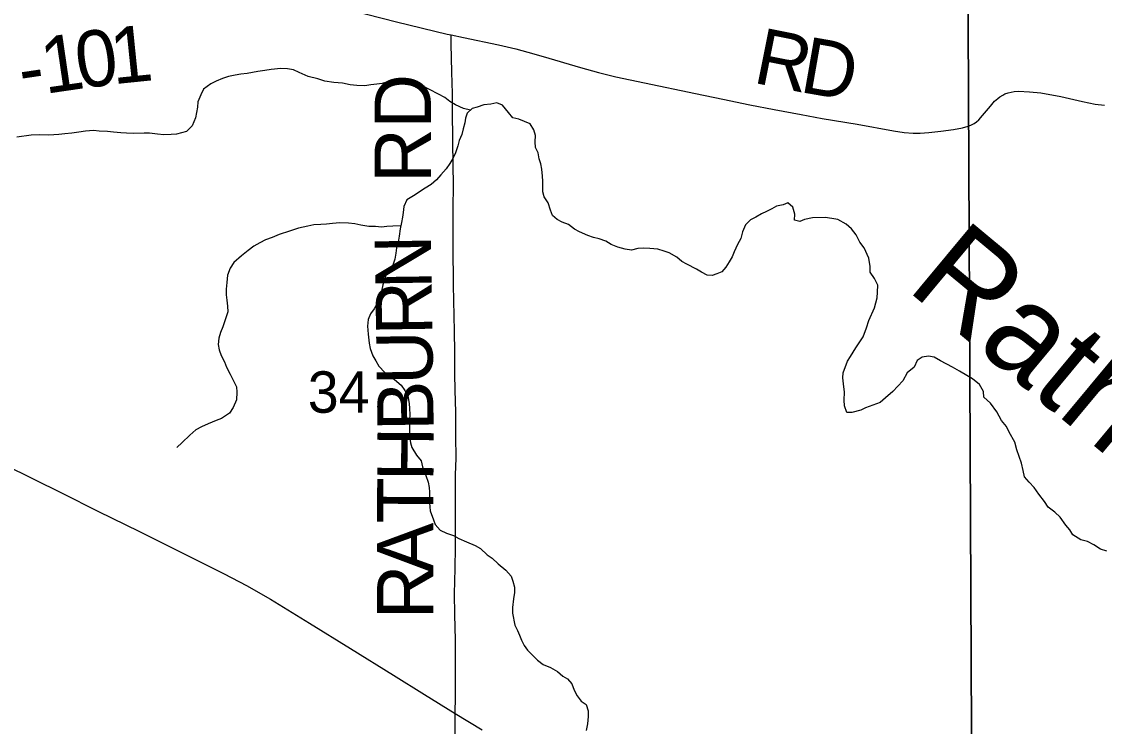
# Model space of a CAD drawing. Extents: x 1985906 to 2360102, y 891258 to 1222054.
# Drawn here: x 2092575 to 2098349, y 1026196 to 1029956 of the extents above; entities that cross this region are included whole.
import ezdxf

# ---------------------------------------------------------------- set-up
doc = ezdxf.new("R2010")
doc.units = 0
for name, color, linetype in [('GM_X_Minor_River', 7, 'Continuous'), ('GM_X_Minor_River_Text', 7, 'Continuous'), ('GM_X_Section', 7, 'Continuous'), ('GM_X_Section_Text', 7, 'Continuous'), ('GM_X_Township_Road', 7, 'Continuous'), ('GM_X_Township_Road_Text', 7, 'Continuous'), ('GM_X_US_Route', 7, 'Continuous')]:
    doc.layers.add(name, color=color, linetype=linetype)

msp = doc.modelspace()

# ---------------------------------------------------------------- linework, layer by layer
at = {"layer": 'GM_X_Minor_River'}
for points in [[(2094969.4, 1029483.7), (2094931.7, 1029491.4), (2094889.5, 1029511.3), (2094859.4, 1029529.2), (2094831.2, 1029551.2), (2094799.1, 1029569.1), (2094750.8, 1029593), (2094708.6, 1029614.9), (2094668.5, 1029632.7), (2094638.4, 1029640.6), (2094598.3, 1029642.5), (2094566.2, 1029640.3), (2094534.2, 1029636.2), (2094498.2, 1029625.9), (2094470.1, 1029621.8), (2094438.1, 1029617.6), (2094406.1, 1029613.5), (2094362, 1029615.3), (2094327.9, 1029619.1), (2094285.8, 1029627), (2094239.7, 1029630.8), (2094191.5, 1029638.6), (2094155.4, 1029650.5), (2094103.2, 1029662.3), (2094055, 1029684.1), (2094024.9, 1029698), (2093992.8, 1029703.9), (2093956.7, 1029705.8), (2093906.6, 1029699.5), (2093872.6, 1029695.3), (2093834.6, 1029689.2), (2093778.5, 1029678.9), (2093744.5, 1029674.7), (2093714.4, 1029670.5), (2093678.4, 1029662.3), (2093646.4, 1029652.2), (2093612.4, 1029637.9), (2093584.4, 1029623.8), (2093544.5, 1029595.5), (2093530.6, 1029565.3), (2093514.8, 1029527.1), (2093512.9, 1029499), (2093503.2, 1029442.7), (2093485.4, 1029400.5), (2093453.5, 1029370.2), (2093401.4, 1029355.9), (2093373.4, 1029353.8), (2093333.3, 1029351.6), (2093299.3, 1029355.5), (2093257.1, 1029361.3), (2093229.1, 1029361.2), (2093173, 1029358.9), (2093134.9, 1029360.7), (2093104.8, 1029362.6), (2093064.7, 1029366.4), (2093032.6, 1029370.3), (2092988.6, 1029372.1), (2092958.5, 1029374), (2092916.4, 1029371.8), (2092880.4, 1029365.6), (2092842.3, 1029361.4), (2092806.3, 1029357.2), (2092774.2, 1029353.1), (2092746.2, 1029350.9), (2092716.1, 1029350.8), (2092670, 1029352.6), (2092626, 1029350.4), (2092549.9, 1029340)], [(2096435.9, 1028871.9), (2096420, 1028833.7), (2096410.2, 1028799.6), (2096392.3, 1028767.3), (2096374.5, 1028727.1), (2096364.6, 1028701), (2096348.7, 1028674.8), (2096330.8, 1028646.6), (2096308.9, 1028620.4), (2096282.9, 1028610.3), (2096256.9, 1028602.1), (2096230.9, 1028604), (2096200.7, 1028619.9), (2096174.6, 1028635.9), (2096122.4, 1028661.7), (2096096.2, 1028675.7), (2096070.1, 1028699.6), (2096027.9, 1028721.5), (2096001.8, 1028731.4), (2095967.7, 1028741.3), (2095925.5, 1028745.2), (2095891.5, 1028747), (2095861.4, 1028744.8), (2095827.4, 1028736.7), (2095793.3, 1028742.5), (2095755.2, 1028752.4), (2095719, 1028766.3), (2095690.9, 1028784.2), (2095654.8, 1028796.1), (2095624.7, 1028804), (2095594.5, 1028813.9), (2095550.4, 1028833.8), (2095524.2, 1028847.7), (2095492, 1028873.7), (2095457.9, 1028885.5), (2095431.8, 1028899.5), (2095405.6, 1028921.4), (2095395.5, 1028949.5), (2095383.2, 1028989.6), (2095361, 1029021.6), (2095354.9, 1029047.7), (2095354.6, 1029103.9), (2095352.4, 1029132), (2095350.2, 1029168.1), (2095344.1, 1029196.2), (2095335.9, 1029224.2), (2095329.7, 1029256.3), (2095315.6, 1029284.4), (2095313.4, 1029314.5), (2095315.2, 1029348.6), (2095307.1, 1029378.7), (2095286.8, 1029410.7), (2095256.7, 1029422.6), (2095226.6, 1029434.5), (2095194.5, 1029442.4), (2095172.3, 1029470.4), (2095140, 1029510.4), (2095109.9, 1029522.3), (2095077.9, 1029516.2), (2095039.8, 1029512), (2095003.8, 1029499.8), (2094977.8, 1029491.6), (2094951.9, 1029467.4), (2094942, 1029441.3), (2094938.1, 1029415.2), (2094930.3, 1029383), (2094922.4, 1029352.8), (2094908.6, 1029320.7), (2094900.7, 1029292.5), (2094888.9, 1029256.3), (2094875, 1029226.2), (2094859.1, 1029198), (2094839.2, 1029169.8), (2094811.3, 1029137.5), (2094787.4, 1029111.3), (2094759.5, 1029087.1), (2094727.5, 1029066.9), (2094701.6, 1029050.7), (2094673.6, 1029032.5), (2094629.7, 1029004.2), (2094613.8, 1028970), (2094610, 1028937.9), (2094606.1, 1028911.8), (2094600.2, 1028883.6), (2094594.4, 1028849.5), (2094588.6, 1028811.3), (2094582.8, 1028779.2), (2094574.9, 1028749), (2094571, 1028720.9), (2094565.2, 1028688.7), (2094557.3, 1028662.6), (2094543.4, 1028634.4), (2094519.5, 1028608.2), (2094509.7, 1028578.1), (2094501.8, 1028551.9), (2094493.9, 1028517.8), (2094482.2, 1028471.5), (2094454.4, 1028423.2), (2094436.5, 1028397.1), (2094422.6, 1028366.9), (2094418.8, 1028330.7)], [(2098362.7, 1027130.2), (2098328.5, 1027142.1), (2098292.4, 1027164), (2098260.2, 1027181.9), (2098224.1, 1027191.8), (2098181.9, 1027217.7), (2098165.7, 1027243.8), (2098143.5, 1027269.7), (2098113.2, 1027311.8), (2098085, 1027339.7), (2098048.8, 1027365.7), (2098030.6, 1027395.7), (2098000.4, 1027435.7), (2097974.2, 1027469.7), (2097947.9, 1027499.7), (2097923.8, 1027527.7), (2097915.6, 1027561.8), (2097907.3, 1027599.9), (2097882.9, 1027672), (2097872.7, 1027712.2), (2097842.4, 1027766.2), (2097828.2, 1027796.3), (2097800, 1027828.3), (2097775.7, 1027874.3), (2097741.4, 1027920.3), (2097707.1, 1027952.3), (2097705, 1027982.4), (2097682.7, 1028020.4), (2097646.5, 1028050.4), (2097576.2, 1028090.2), (2097540, 1028112.1), (2097475.7, 1028146), (2097441.5, 1028165.9), (2097411.4, 1028171.8), (2097377.4, 1028165.6), (2097351.4, 1028147.4), (2097335.6, 1028113.2), (2097297.7, 1028082.9), (2097273.8, 1028038.6), (2097222, 1027982.2), (2097182.1, 1027947.9), (2097154.2, 1027923.7), (2097114.2, 1027909.4), (2097076.2, 1027895.2), (2097050.2, 1027883), (2097002.2, 1027870.8), (2096976.1, 1027870.7), (2096963.9, 1027906.7), (2096961.8, 1027936.8), (2096963.5, 1027979), (2096957.3, 1028023.1), (2096955.1, 1028055.2), (2096957, 1028081.4), (2096978.7, 1028143.7), (2096994.6, 1028169.9), (2097024.4, 1028216.2), (2097062.2, 1028274.6), (2097080, 1028322.8), (2097093.8, 1028361), (2097123.5, 1028429.4), (2097137.3, 1028481.7), (2097139.1, 1028511.8), (2097140.9, 1028549.9), (2097122.7, 1028586), (2097100.5, 1028620), (2097100.3, 1028650.1), (2097094.1, 1028694.3), (2097067.8, 1028748.4), (2097045.6, 1028778.4), (2097025.3, 1028818.4), (2097001.1, 1028850.4), (2096972.9, 1028874.4), (2096928.7, 1028900.3), (2096896.6, 1028906.2), (2096860.5, 1028910), (2096792.4, 1028909.7), (2096750.3, 1028899.5), (2096724.4, 1028889.3), (2096696.3, 1028897.2), (2096698.1, 1028929.3), (2096687.9, 1028965.4), (2096661.7, 1028989.4), (2096635.7, 1028979.2), (2096601.7, 1028971.1), (2096575.7, 1028956.9), (2096547.7, 1028942.7), (2096521.7, 1028930.5), (2096489.8, 1028912.3), (2096461.8, 1028898.2), (2096435.9, 1028871.9)], [(2094597.2, 1028865.8), (2094554.3, 1028865.3), (2094522.2, 1028863.2), (2094494.2, 1028859.1), (2094462.1, 1028862.9), (2094426, 1028862.8), (2094383.9, 1028870.6), (2094351.8, 1028876.5), (2094317.7, 1028880.3), (2094271.6, 1028882.1), (2094233.6, 1028877.9), (2094201.5, 1028875.8), (2094171.5, 1028873.6), (2094133.4, 1028871.4), (2094101.4, 1028865.3), (2094051.3, 1028853), (2094003.3, 1028838.7), (2093949.3, 1028820.4), (2093911.3, 1028804.2), (2093875.3, 1028792), (2093845.3, 1028775.8), (2093813.4, 1028757.6), (2093783.4, 1028735.3), (2093747.5, 1028707.1), (2093707.6, 1028670.8), (2093687.7, 1028640.6), (2093673.9, 1028602.3), (2093670.1, 1028564.2), (2093666.3, 1028528), (2093666.4, 1028497.9), (2093668.6, 1028469.8), (2093672.8, 1028437.7), (2093674.9, 1028407.6), (2093647.3, 1028327.2), (2093635.4, 1028297), (2093627.6, 1028266.9), (2093623.7, 1028232.8), (2093627.9, 1028204.7), (2093640.1, 1028174.6), (2093656.3, 1028140.5), (2093668.4, 1028112.5), (2093686.7, 1028074.4), (2093706.9, 1028036.4), (2093721.1, 1028008.3), (2093723.2, 1027978.3), (2093721.4, 1027938.1), (2093703.6, 1027897.9), (2093683.7, 1027867.7), (2093641.8, 1027839.4), (2093611.8, 1027827.2), (2093569.8, 1027810.9), (2093533.8, 1027794.7), (2093503.9, 1027778.5), (2093471.9, 1027750.3), (2093432.1, 1027709.9), (2093402.1, 1027683.7)], [(2094418.8, 1028330.7), (2094423, 1028288.6), (2094429.3, 1028240.4), (2094433.4, 1028212.4), (2094447.6, 1028172.3), (2094463.8, 1028146.2), (2094480, 1028118.2), (2094512.2, 1028084.2), (2094538.4, 1028064.3), (2094564.5, 1028046.3), (2094598.7, 1028016.4), (2094618.9, 1027988.4), (2094635.1, 1027960.3), (2094641.3, 1027918.2), (2094643.5, 1027892.1), (2094645.7, 1027860), (2094643.8, 1027831.9), (2094644.2, 1027749.6), (2094648.4, 1027709.5), (2094656.6, 1027683.4), (2094680.9, 1027643.4), (2094705.1, 1027613.4), (2094713.2, 1027581.3), (2094731.5, 1027535.2), (2094743.7, 1027499.1), (2094747.9, 1027471), (2094750, 1027444.9), (2094750.1, 1027418.8), (2094750.3, 1027388.7), (2094754.5, 1027346.6), (2094770.8, 1027298.5), (2094781, 1027272.4), (2094807.2, 1027242.5), (2094841.3, 1027226.5), (2094877.5, 1027214.7), (2094907.6, 1027198.8), (2094947.8, 1027180.9), (2094994, 1027161), (2095022.1, 1027145.1), (2095058.4, 1027111.1), (2095084.5, 1027093.2), (2095116.7, 1027063.2), (2095157, 1027029.3), (2095185.2, 1026997.3), (2095195.3, 1026971.2), (2095203.5, 1026939.1), (2095203.7, 1026911), (2095197.8, 1026876.9), (2095192.1, 1026830.7), (2095192.2, 1026800.6), (2095204.6, 1026736.4), (2095218.8, 1026708.3), (2095230.9, 1026682.3), (2095241.1, 1026656.2), (2095255.2, 1026628.2), (2095273.4, 1026602.2), (2095325.8, 1026550.2), (2095356, 1026526.3), (2095396.1, 1026510.4), (2095432.3, 1026488.5), (2095460.5, 1026464.5), (2095486.6, 1026450.6), (2095508.8, 1026422.6), (2095521, 1026388.5), (2095537.2, 1026358.5), (2095559.4, 1026330.5), (2095585.5, 1026312.5), (2095595.7, 1026278.5), (2095595.9, 1026248.4), (2095592.1, 1026210.2), (2095586.2, 1026174)]]:
    msp.add_lwpolyline(points, dxfattribs=at)
at = {"layer": 'GM_X_Section'}
for points in [[(2097619, 1030699.6), (2097644.6, 1025416.7), (2092573.9, 1025364), (2092101.6, 1025365.7), (2092077.6, 1030712.7)], [(2103026, 1030725.8), (2103067.7, 1025441), (2098032.8, 1025418.6), (2097644.6, 1025416.7), (2097619, 1030699.6)]]:
    msp.add_lwpolyline(points, close=True, dxfattribs=at)
at = {"layer": 'GM_X_Township_Road'}
for points in [[(2092439.3, 1030058.5), (2092790.8, 1030109.8), (2092955.9, 1030132.9), (2093059.6, 1030145), (2093188.4, 1030156), (2093319.6, 1030163.8), (2093453.4, 1030168.1), (2093566.2, 1030171.1), (2093650.8, 1030170.1), (2093715.2, 1030166), (2093781.7, 1030158), (2093843.3, 1030145.6), (2093923.3, 1030127.4), (2094064.7, 1030088.4), (2094331.5, 1030015.9), (2094574, 1029954.7), (2094845.3, 1029889), (2094865.7, 1029884.7)], [(2094865.7, 1029884.7), (2094931.9, 1029871.6), (2095118.5, 1029832.1), (2095210.6, 1029810.3), (2095275.1, 1029793.3), (2095355.7, 1029770), (2095556.2, 1029710.3), (2095652.1, 1029683.7), (2095744.8, 1029661.2), (2095896.2, 1029628.8), (2096169.3, 1029571.4), (2096314, 1029541.8), (2096458.8, 1029512.3), (2096587.5, 1029486.7), (2096732.7, 1029460), (2096843.6, 1029439.4), (2097031.3, 1029408.7), (2097225.5, 1029372.4), (2097281, 1029364.4), (2097329.4, 1029360.3), (2097366.5, 1029361.2), (2097413.2, 1029364.4), (2097477.6, 1029371.6), (2097545.3, 1029380.5), (2097592, 1029388.5), (2097622.6, 1029397.4), (2097638, 1029403), (2097654.9, 1029411.9), (2097667.8, 1029420.7), (2097679.2, 1029432.2), (2097700, 1029454.5), (2097720.1, 1029479.5), (2097741.9, 1029505.3), (2097763.7, 1029531.1), (2097780.6, 1029546.4), (2097791.9, 1029555.2), (2097807.2, 1029564.1), (2097819.3, 1029569.7), (2097836.2, 1029576.2), (2097851.5, 1029580.2), (2097868.4, 1029583.4), (2097891.8, 1029584.2), (2097950.6, 1029581.8), (2098011, 1029575.3), (2098116.5, 1029556), (2098232.5, 1029529.4), (2098301, 1029515.7), (2098350.2, 1029510)], [(2094887.9, 1026265.3), (2094888.7, 1026355), (2094889.8, 1026527.1), (2094888.3, 1026658.3), (2094886.3, 1026723.7), (2094885, 1026793.7), (2094884.2, 1026903.6), (2094886.9, 1027037.7), (2094889.8, 1027153), (2094889.8, 1027246.6), (2094889.8, 1027335.5), (2094889.8, 1027447.1), (2094888.9, 1027537.8), (2094891.7, 1027627.7), (2094890.8, 1027744), (2094889.9, 1027871.6), (2094888, 1027988.9), (2094886.2, 1028076.8), (2094885.2, 1028193.1), (2094884.3, 1028304.7), (2094878.7, 1028549.6), (2094876.8, 1028757.6), (2094876.8, 1028870.1), (2094876.8, 1028950.5), (2094877.8, 1029091.4), (2094876, 1029182.2), (2094874.1, 1029324), (2094873.2, 1029477.2), (2094872.5, 1029573), (2094869.4, 1029686.1), (2094865.7, 1029836.5), (2094865.7, 1029872.4), (2094865.7, 1029884.7)], [(2094932.2, 1025407.1), (2094920.8, 1025412.1), (2094908.1, 1025421.8), (2094898.5, 1025434.6), (2094893.3, 1025452), (2094892.3, 1025468.1), (2094891.4, 1025494.5), (2094891.4, 1025524.8), (2094892.3, 1025592.9), (2094891.4, 1025813.2), (2094890.5, 1025937.1), (2094887.7, 1026140.3), (2094887.7, 1026237.7), (2094887.9, 1026265.3)]]:
    msp.add_lwpolyline(points, dxfattribs=at)
at = {"layer": 'GM_X_US_Route'}
msp.add_lwpolyline([(2092482.8, 1027593.5), (2092790.7, 1027440.5), (2092981.7, 1027343.7), (2093202.9, 1027235.7), (2093656, 1027009.7), (2093773.7, 1026947.2), (2093901.8, 1026874), (2094110.4, 1026746.4), (2094329.2, 1026610.9), (2094558.3, 1026469.7), (2094723.9, 1026366.8), (2094887.9, 1026265.3), (2095030.7, 1026177)], dxfattribs=at)

# ---------------------------------------------------------------- texts
at = {"layer": 'GM_X_Minor_River_Text'}
msp.add_text('Rathburn', height=500.13, rotation=320.26074, dxfattribs=at).set_placement((2097286.7, 1028529.8))
at = {"layer": 'GM_X_Section_Text'}
msp.add_text('34', height=221, rotation=0.00001, dxfattribs=at).set_placement((2094101.4, 1027869.2))
at = {"layer": 'GM_X_Township_Road_Text'}
for s, rotation, p in [('0', 7.74114, (2092882.3, 1029596.5)), ('1', 5.84911, (2093062.8, 1029621.1)), ('R', 348.73791, (2096469.1, 1029630.9)), ('1', 8.2979, (2092700.2, 1029569.9)), ('D', 350.05156, (2096718, 1029581.5)), ('-', 8.46901, (2092578.6, 1029551.8)), ('RD', 90, (2094757.7, 1029096.5)), ('N', 90.84016, (2094762, 1028530.8)), ('R', 90.8389, (2094765.6, 1028284.5)), ('U', 90.84016, (2094769.5, 1028020.5)), ('B', 90.82334, (2094773, 1027774)), ('H', 89.61931, (2094771.3, 1027503.2)), ('T', 89.88, (2094770.8, 1027279.1)), ('A', 90, (2094770.8, 1027015.3)), ('R', 90, (2094770.8, 1026768.9))]:
    msp.add_text(s, height=300, rotation=rotation, dxfattribs=at).set_placement(p)

doc.saveas('drawing.dxf')
